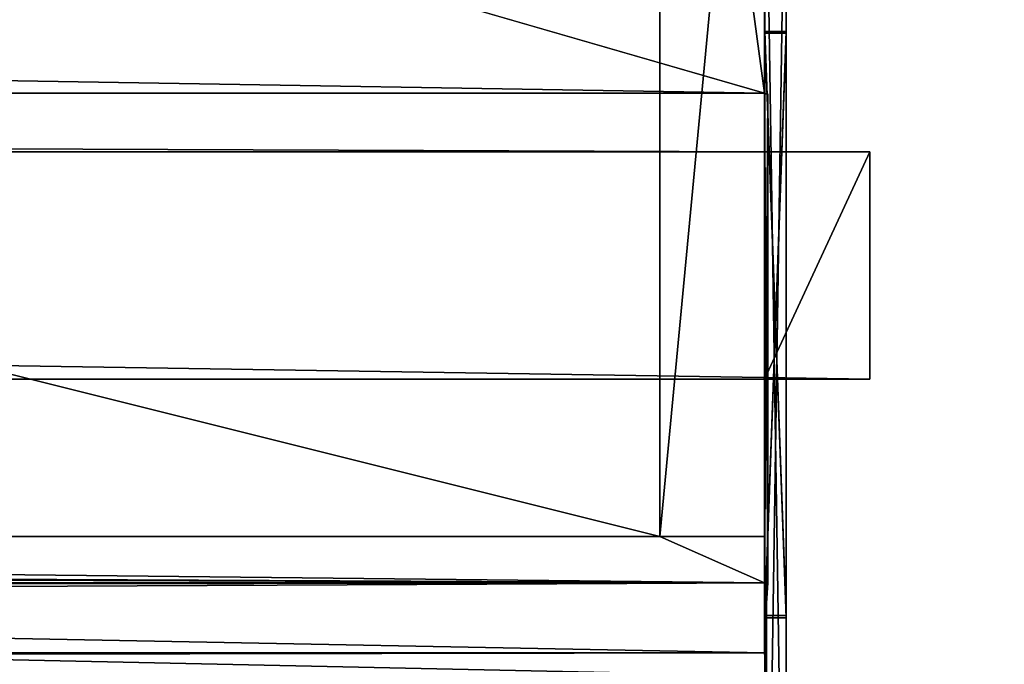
# Model space of a CAD drawing. Extents: x 0 to 48.8, y 0 to 26.9.
# Tile 847 of 872: x 45.6 to 48.8, y 4.8 to 6.9. Entities that reach past the tile are written whole.
import ezdxf

# ---------------------------------------------------------------- set-up
doc = ezdxf.new("R2010")
doc.units = 0
doc.header["$MEASUREMENT"] = 0
doc.layers.get('0').update_dxf_attribs({"linetype": 'CONTINUOUS'})
doc.layers.add('BODY', color=251, linetype='CONTINUOUS')
doc.layers.add('SIDE_SUPPOT_RT', color=251, linetype='CONTINUOUS')

# ---------------------------------------------------------------- blocks, each defined once
blk = doc.blocks.new('T48IT100NP_TRADECAD_DXF')
at = {"layer": 'BODY', "color": 0}
for p, q in [((48.044, 6.66, 1.2161), (48.044, 25.6657, 1.2161)), ((48.044, 6.66, 1.2161), (48.044, 25.6657, 1.2161)), ((48.044, 5.179, 80.6752), (48.044, 8.8751, 80.6752)), ((48.044, 5.179, 80.6752), (48.044, 8.8751, 80.6752)), ((47.6944, 8.6715, 83.6099), (47.6944, 5.179, 83.6099)), ((47.6944, 8.6715, 80.6752), (47.6944, 5.179, 80.6752)), ((47.6944, 8.6715, 83.6099), (47.6944, 5.179, 83.6099)), ((47.6944, 8.6715, 80.6752), (47.6944, 5.179, 80.6752)), ((48.044, 6.66, 1.2161), (0.8004, 6.66, 1.2161)), ((48.044, 6.66, 3.8536), (0.8004, 6.66, 3.8536)), ((48.044, 6.66, 1.2161), (0.8004, 6.66, 1.2161)), ((48.044, 6.66, 3.8536), (0.8004, 6.66, 3.8536)), ((48.044, 6.66, 3.8536), (48.044, 6.4639, 3.8536)), ((48.044, 6.66, 1.2161), (48.044, 6.66, 3.8536)), ((48.044, 6.66, 3.8536), (48.044, 6.4639, 3.8536)), ((48.044, 6.66, 1.2161), (48.044, 6.66, 3.8536)), ((48.044, 6.6579, 7.3883), (48.044, 5.0242, 7.3883)), ((48.044, 5.0242, 3.8535), (48.044, 6.6579, 3.8535)), ((48.044, 6.6579, 3.8535), (48.044, 6.6579, 7.3883)), ((48.0547, 6.6579, 79.8323), (48.044, 6.6579, 79.8323)), ((48.044, 6.6579, 7.3883), (48.044, 6.6579, 79.8323)), ((48.044, 6.6579, 7.3883), (48.0547, 6.6579, 7.3883)), ((48.044, 6.6579, 7.3883), (48.044, 5.0242, 7.3883)), ((48.044, 6.6579, 7.3883), (48.044, 6.6579, 79.8323)), ((48.044, 6.6579, 79.8323), (48.044, 5.0241, 79.8323)), ((48.044, 6.6579, 7.3883), (48.0547, 6.6579, 7.3883)), ((48.044, 6.6579, 7.3883), (48.044, 5.0242, 7.3883)), ((48.044, 6.6579, 79.8323), (48.044, 5.0241, 79.8323)), ((48.0547, 6.6579, 79.8323), (48.044, 6.6579, 79.8323)), ((48.0547, 6.6579, 7.3883), (48.0547, 5.0242, 7.3883)), ((48.0547, 5.0241, 79.8323), (48.0547, 6.6579, 79.8323)), ((48.0547, 6.6579, 79.8323), (48.0547, 6.6579, 7.3883)), ((48.0547, 6.6579, 79.8323), (48.0547, 6.6579, 7.3883)), ((48.0547, 6.6579, 7.3883), (48.0547, 5.0242, 7.3883)), ((48.0547, 5.0241, 79.8323), (48.0547, 6.6579, 79.8323)), ((48.396, 6.4639), (0.4486, 6.4639)), ((48.396, 6.4639), (0.4486, 6.4639)), ((0.8004, 6.4639, 3.8536), (48.044, 6.4639, 3.8536)), ((0.8004, 6.4639, 3.8536), (48.044, 6.4639, 3.8536)), ((48.396, 6.4639, 4.1365), (48.044, 6.4639, 4.1365)), ((48.044, 6.4639, 4.1365), (48.044, 6.4639, 3.8536)), ((48.044, 6.4639, 3.8536), (48.044, 5.7042, 3.8536)), ((48.044, 6.4639, 4.1365), (48.044, 6.4639, 3.8536)), ((48.044, 6.4639, 4.1365), (48.044, 5.7042, 4.1365)), ((48.044, 6.4639, 3.8536), (48.044, 5.7042, 3.8536)), ((48.044, 6.4639, 4.1365), (48.044, 5.7042, 4.1365)), ((48.396, 6.4639, 4.1365), (48.044, 6.4639, 4.1365)), ((48.396, 6.4639, 4.1365), (48.396, 6.4639)), ((48.396, 6.4639, 4.1365), (48.396, 6.4639)), ((48.396, 5.7042), (48.396, 6.4639)), ((48.396, 5.7042, 4.1365), (48.396, 6.4639, 4.1365)), ((48.396, 5.7042), (48.396, 6.4639)), ((48.396, 5.7042, 4.1365), (48.396, 6.4639, 4.1365)), ((0.4486, 5.7042), (48.396, 5.7042)), ((0.4486, 5.7042), (48.396, 5.7042)), ((48.044, 5.7042, 3.8536), (0.8004, 5.7042, 3.8536)), ((48.044, 5.7042, 3.8536), (0.8004, 5.7042, 3.8536)), ((48.044, 5.7042, 3.8536), (48.044, 4.7898, 3.8536)), ((48.044, 5.7042, 4.1365), (48.044, 5.7042, 3.8536)), ((48.044, 5.7042, 3.8536), (48.044, 4.7898, 3.8536)), ((48.044, 5.7042, 4.1365), (48.044, 5.7042, 3.8536)), ((48.044, 5.7042, 4.1365), (48.396, 5.7042, 4.1365)), ((48.044, 5.7042, 4.1365), (48.396, 5.7042, 4.1365)), ((48.396, 5.7042), (48.396, 5.7042, 4.1365)), ((48.396, 5.7042), (48.396, 5.7042, 4.1365)), ((47.6944, 5.179, 80.6752), (33.7245, 5.179, 80.6752)), ((47.6944, 5.179, 80.6752), (33.7245, 5.179, 80.6752)), ((48.044, 5.179, 80.6752), (47.6944, 5.179, 80.6752)), ((48.044, 5.179, 80.6752), (47.6944, 5.179, 80.6752)), ((48.044, 5.179, 83.6099), (47.6944, 5.179, 83.6099)), ((47.6944, 5.179, 83.6099), (47.6944, 5.179, 80.6752)), ((48.044, 5.179, 83.6099), (47.6944, 5.179, 83.6099)), ((47.6944, 5.179, 83.6099), (47.6944, 5.179, 80.6752)), ((48.044, 5.179, 80.6752), (48.044, 5.179, 83.6099)), ((48.044, 5.179, 83.6099), (48.044, 5.0241, 83.6099)), ((48.044, 4.7898, 83.6099), (48.044, 5.179, 83.6099)), ((48.044, 5.179, 80.6752), (48.044, 5.179, 83.6099)), ((0.7935, 5.0241, 83.8833), (48.0504, 5.0241, 83.8833)), ((0.7935, 5.0241, 83.8833), (48.0504, 5.0241, 83.8833)), ((0.8004, 5.0241, 83.6099), (48.044, 5.0241, 83.6099)), ((0.8004, 5.0241, 83.6099), (48.044, 5.0241, 83.6099)), ((48.044, 5.0242, 3.8535), (48.044, 4.8472, 3.8535)), ((48.0547, 5.0242, 3.8535), (48.044, 5.0242, 3.8535)), ((48.044, 5.0242, 7.3883), (48.044, 5.0242, 3.8535)), ((48.0547, 5.0242, 7.3883), (48.044, 5.0242, 7.3883)), ((48.044, 5.0242, 7.3883), (48.044, 5.0242, 3.8535)), ((48.0547, 5.0242, 3.8535), (48.044, 5.0242, 3.8535)), ((48.044, 5.0242, 3.8535), (48.044, 4.8472, 3.8535)), ((48.044, 5.0242, 7.3883), (48.044, 5.0242, 3.8535)), ((48.0547, 5.0242, 7.3883), (48.044, 5.0242, 7.3883)), ((48.044, 5.0241, 83.6099), (48.044, 5.0241, 79.8323)), ((48.044, 5.0241, 79.8323), (48.0547, 5.0241, 79.8323)), ((48.044, 5.0241, 83.6099), (48.044, 5.0241, 79.8323)), ((48.044, 5.0241, 83.6099), (48.044, 4.7898, 83.6099)), ((48.044, 5.0241, 79.8323), (48.0547, 5.0241, 79.8323)), ((48.0504, 5.0241, 3.8535), (48.0547, 5.0242, 3.8535)), ((48.0547, 5.0242, 3.8535), (48.0504, 4.9557, 3.8535)), ((48.0547, 5.0242, 3.8535), (48.0504, 4.9557, 3.8535)), ((48.0504, 5.0241, 7.3883), (48.0547, 5.0242, 7.3883)), ((48.0504, 5.0241, 3.8535), (48.0547, 5.0242, 3.8535)), ((48.0504, 5.0241, 7.3883), (48.0547, 5.0242, 7.3883)), ((48.0547, 5.0241, 79.8323), (48.0504, 5.0241, 79.8382)), ((48.0504, 5.0241, 79.8382), (48.0504, 5.0241, 83.8833)), ((48.0504, 4.9557, 3.8535), (48.0504, 5.0241, 3.8535)), ((48.0504, 4.7898, 83.8833), (48.0504, 5.0241, 83.8833)), ((48.0504, 5.0241, 3.8535), (48.0504, 5.0241, 7.3883)), ((48.0504, 5.0241, 79.8382), (48.0504, 5.0241, 83.8833)), ((48.0504, 5.0241, 7.3883), (48.0504, 5.0241, 79.8382)), ((48.0504, 5.0241, 3.8535), (48.0504, 5.0241, 7.3883)), ((48.0504, 4.9557, 3.8535), (48.0504, 5.0241, 3.8535)), ((48.0504, 4.7898, 83.8833), (48.0504, 5.0241, 83.8833)), ((48.0504, 5.0241, 7.3883), (48.0504, 5.0241, 79.8382)), ((48.0547, 5.0241, 79.8323), (48.0504, 5.0241, 79.8382)), ((48.0547, 5.0242, 7.3883), (48.0547, 5.0241, 79.8323)), ((48.0547, 5.0242, 3.8535), (48.0547, 5.0242, 7.3883)), ((48.0547, 5.0242, 3.8535), (48.0547, 5.0242, 7.3883)), ((48.0547, 5.0242, 7.3883), (48.0547, 5.0241, 79.8323)), ((48.0504, 4.9557, 3.8535), (48.0504, 4.8472, 3.8535)), ((48.0504, 4.9557, 3.8535), (48.0504, 4.8472, 3.8535)), ((48.0504, 4.8472, 3.8535), (48.044, 4.8472, 3.8535)), ((48.044, 4.8472, 3.8535), (48.044, 4.7898, 3.8536)), ((48.0504, 4.8472, 3.8535), (48.044, 4.8472, 3.8535)), ((48.044, 4.8472, 3.8535), (48.044, 4.7898, 3.8536)), ((48.0504, 4.8472, 3.8535), (48.0504, 4.7898, 3.8536)), ((48.0504, 4.8472, 3.8535), (48.0504, 4.7898, 3.8536)), ((48.0504, 4.7898, 83.8833), (0.7935, 4.7898, 83.8833)), ((48.0504, 4.7898, 83.8833), (0.7935, 4.7898, 83.8833)), ((48.0504, 4.7898, 83.8833), (0.7935, 4.7898, 83.8833)), ((0.8004, 4.7898, 83.6099), (48.044, 4.7898, 83.6099)), ((48.044, 4.7898, 83.6099), (48.0504, 4.7898, 83.8833)), ((48.044, 4.7898, 83.6099), (48.044, 4.7898, 7.3883)), ((48.044, 4.7898, 83.6099), (48.0504, 4.7898, 83.8833)), ((48.0504, 4.7898, 7.3883), (48.044, 4.7898, 7.3883)), ((48.044, 4.7898, 83.6099), (48.044, 4.7898, 7.3883)), ((48.0504, 4.7898, 7.3883), (48.044, 4.7898, 7.3883)), ((48.044, 4.7898, 83.6099), (48.0504, 4.7898, 83.8833)), ((48.0504, 4.7898, 7.3883), (48.044, 4.7898, 7.3883)), ((48.044, 4.7898, 7.3883), (48.044, 4.7898, 3.8536)), ((48.044, 4.7898, 3.8536), (48.0504, 4.7898, 3.8536)), ((48.044, 4.7898, 83.6099), (48.044, 4.7898, 7.3883)), ((48.044, 4.7898, 7.3883), (48.044, 4.7898, 3.8536)), ((48.044, 4.7898, 3.8536), (48.0504, 4.7898, 3.8536)), ((48.044, 4.7898, 7.3883), (48.044, 4.7898, 3.8536)), ((48.044, 4.7898, 83.6099), (48.044, 4.7898, 7.3883)), ((48.044, 4.7898, 3.8536), (48.0504, 4.7898, 3.8536)), ((48.044, 4.7898, 7.3883), (48.044, 4.7898, 3.8536)), ((48.0504, 4.7898, 7.3883), (48.044, 4.7898, 7.3883)), ((48.044, 4.7898, 3.8536), (48.0504, 4.7898, 3.8536)), ((48.0504, 4.7898, 83.8833), (48.0504, 4.7898, 7.3883)), ((48.0504, 4.7136, 83.8833), (48.0504, 4.7898, 83.8833)), ((48.0504, 4.7898, 83.8833), (48.0504, 4.7898, 7.3883)), ((48.0504, 4.7898, 3.8536), (48.0504, 4.7898, 7.3883)), ((48.0504, 4.7136, 3.8536), (48.0504, 4.7898, 3.8536)), ((48.0504, 4.7136, 83.8833), (48.0504, 4.7898, 83.8833)), ((48.0504, 4.7898, 83.8833), (48.0504, 4.7898, 7.3883)), ((48.0504, 4.7898, 3.8536), (48.0504, 4.7898, 7.3883)), ((48.0504, 4.7136, 3.8536), (48.0504, 4.7898, 3.8536)), ((48.0504, 4.7898, 3.8536), (48.0504, 4.7898, 7.3883)), ((48.0504, 4.7898, 83.8833), (48.0504, 4.7898, 7.3883)), ((48.0504, 4.7898, 3.8536), (48.0504, 4.7898, 7.3883))]:
    blk.add_line(p, q, dxfattribs=at)
at = {"layer": 'SIDE_SUPPOT_RT', "color": 0}
for p, q in [((48.0452, 3.633, 3.5512), (48.0452, 7.8209, 3.5512)), ((48.0452, 3.1099, 83.5641), (48.0452, 7.8209, 83.5641)), ((48.0452, 3.1099, 83.5641), (48.0452, 7.8209, 83.5641)), ((48.0452, 3.633, 3.5512), (48.0452, 7.8209, 3.5512)), ((48.1162, 7.8209, 83.5641), (48.1162, 3.1815, 83.5641)), ((48.1162, 7.8209, 3.5512), (48.1162, 3.633, 3.5512)), ((48.1162, 7.8209, 3.5512), (48.1162, 3.633, 3.5512)), ((48.1162, 7.8209, 83.5641), (48.1162, 3.1815, 83.5641)), ((48.0452, 6.8664, 81.0881), (48.1162, 6.8664, 81.0881)), ((48.0452, 4.9153, 81.0881), (48.0452, 6.8664, 81.0881)), ((48.1162, 6.8664, 82.4953), (48.0452, 6.8664, 82.4953)), ((48.0452, 6.8664, 82.4953), (48.0452, 4.9153, 82.4953)), ((48.0452, 4.9153, 81.0881), (48.0452, 6.8664, 81.0881)), ((48.0452, 6.8664, 82.4953), (48.0452, 4.9153, 82.4953)), ((48.0452, 6.8664, 82.4953), (48.0452, 6.8664, 81.0881)), ((48.0452, 6.8664, 81.0881), (48.1162, 6.8664, 81.0881)), ((48.0452, 6.8664, 82.4953), (48.0452, 6.8664, 81.0881)), ((48.1162, 6.8664, 82.4953), (48.0452, 6.8664, 82.4953)), ((48.0452, 4.9069, 5.9859), (48.0452, 6.8613, 5.9859)), ((48.0452, 6.8613, 5.9859), (48.0452, 6.8613, 4.6027)), ((48.0452, 6.8613, 4.6027), (48.0452, 4.9069, 4.6027)), ((48.0452, 6.8613, 4.6027), (48.0452, 4.9069, 4.6027)), ((48.0452, 6.8613, 4.6027), (48.1162, 6.8613, 4.6027)), ((48.1162, 6.8613, 5.9859), (48.0452, 6.8613, 5.9859)), ((48.0452, 4.9069, 5.9859), (48.0452, 6.8613, 5.9859)), ((48.0452, 6.8613, 5.9859), (48.0452, 6.8613, 4.6027)), ((48.1162, 6.8613, 5.9859), (48.0452, 6.8613, 5.9859)), ((48.0452, 6.8613, 4.6027), (48.1162, 6.8613, 4.6027)), ((48.1162, 4.9153, 82.4953), (48.1162, 6.8664, 82.4953)), ((48.1162, 4.9153, 81.0881), (48.1162, 6.8664, 81.0881)), ((48.1162, 6.8664, 81.0881), (48.1162, 6.8664, 82.4953)), ((48.1162, 4.9153, 81.0881), (48.1162, 6.8664, 81.0881)), ((48.1162, 4.9153, 82.4953), (48.1162, 6.8664, 82.4953)), ((48.1162, 6.8664, 81.0881), (48.1162, 6.8664, 82.4953)), ((48.1162, 4.9069, 4.6027), (48.1162, 6.8613, 4.6027)), ((48.1162, 6.8613, 4.6027), (48.1162, 6.8613, 5.9859)), ((48.1162, 6.8613, 5.9859), (48.1162, 4.9069, 5.9859)), ((48.1162, 4.9069, 4.6027), (48.1162, 6.8613, 4.6027)), ((48.1162, 6.8613, 5.9859), (48.1162, 4.9069, 5.9859)), ((48.1162, 6.8613, 4.6027), (48.1162, 6.8613, 5.9859)), ((48.1162, 4.9153, 81.0881), (48.0452, 4.9153, 81.0881)), ((48.0452, 4.9153, 82.4953), (48.1162, 4.9153, 82.4953)), ((48.0452, 4.9153, 81.0881), (48.0452, 4.9153, 82.4953)), ((48.0452, 4.9153, 82.4953), (48.1162, 4.9153, 82.4953)), ((48.0452, 4.9153, 81.0881), (48.0452, 4.9153, 82.4953)), ((48.1162, 4.9153, 81.0881), (48.0452, 4.9153, 81.0881)), ((48.0452, 4.9074, 5.9886), (48.0452, 4.9069, 5.9859)), ((48.0452, 4.9074, 5.9886), (48.0452, 4.9074, 4.6017)), ((48.0452, 4.9074, 4.6017), (48.0452, 3.633, 3.5512)), ((48.0452, 4.9074, 4.6017), (48.0452, 3.633, 3.5512)), ((48.0452, 4.9074, 5.9886), (48.0452, 4.9074, 4.6017)), ((48.0452, 4.9074, 5.9886), (48.0452, 4.9069, 5.9859)), ((48.0452, 3.633, 3.5512), (48.0452, 4.9069, 4.6027)), ((48.0452, 4.9069, 4.6027), (48.0452, 4.9069, 5.9859)), ((48.0452, 3.633, 3.5512), (48.0452, 4.9069, 4.6027)), ((48.1162, 4.9069, 5.9859), (48.0452, 4.9069, 5.9859)), ((48.0452, 4.9069, 4.6027), (48.0452, 4.9069, 5.9859)), ((48.0452, 4.9069, 4.6027), (48.1162, 4.9069, 4.6027)), ((48.0452, 4.9069, 4.6027), (48.1162, 4.9069, 4.6027)), ((48.1162, 4.9069, 5.9859), (48.0452, 4.9069, 5.9859)), ((48.1162, 4.9153, 82.4953), (48.1162, 4.9153, 81.0881)), ((48.1162, 4.9153, 82.4953), (48.1162, 4.9153, 81.0881)), ((48.1162, 3.633, 3.5512), (48.1162, 4.9074, 4.6017)), ((48.1162, 4.9074, 4.6017), (48.1162, 4.9074, 5.9886)), ((48.1162, 4.9069, 5.9859), (48.1162, 4.9074, 5.9886)), ((48.1162, 3.633, 3.5512), (48.1162, 4.9074, 4.6017)), ((48.1162, 4.9069, 5.9859), (48.1162, 4.9074, 5.9886)), ((48.1162, 4.9074, 4.6017), (48.1162, 4.9074, 5.9886)), ((48.1162, 4.9069, 5.9859), (48.1162, 4.9069, 4.6027)), ((48.1162, 3.633, 3.5512), (48.1162, 4.9069, 4.6027)), ((48.1162, 3.633, 3.5512), (48.1162, 4.9069, 4.6027)), ((48.1162, 4.9069, 5.9859), (48.1162, 4.9069, 4.6027))]:
    blk.add_line(p, q, dxfattribs=at)
at = {"layer": 'BODY', "color": 251}
mesh = blk.add_polyface(dxfattribs=at)
corners = [(48.044, 26.7622, 81.6652), (48.044, 8.8751, 80.6752), (48.044, 8.8751, 81.6652), (48.044, 25.6657, 7.5685), (48.044, 26.7622, 7.5685), (48.044, 5.179, 83.6099), (48.044, 4.7898, 7.3883), (48.044, 4.7898, 83.6099), (48.044, 4.7898, 3.8536), (48.044, 5.179, 80.6752), (48.044, 5.7042, 3.8536), (48.044, 6.4639, 3.8536), (48.044, 6.66, 3.8536), (48.044, 6.66, 1.2161), (48.044, 25.6657, 1.2161)]
mesh.append_faces([[corners[k] for k in face] for face in [(0, 1, 2), (3, 0, 4), (5, 6, 7)]], dxfattribs={"vtx0": -1, "color": 251})
mesh.append_faces([[corners[k] for k in face] for face in [(6, 5, 8), (8, 9, 10), (10, 1, 11), (11, 1, 12), (12, 1, 13), (13, 1, 14), (14, 1, 3)]], dxfattribs={"vtx0": -1, "vtx1": -1, "color": 251})
mesh.append_faces([[corners[k] for k in face] for face in [(1, 0, 3)]], dxfattribs={"vtx0": -1, "vtx1": -1, "vtx2": -1, "color": 251})
mesh.append_faces([[corners[k] for k in face] for face in [(8, 5, 9), (10, 9, 1)]], dxfattribs={"vtx0": -1, "vtx2": -1, "color": 251})
mesh = blk.add_polyface(dxfattribs=at)
corners = [(0.8004, 6.66, 1.2161), (3.0645, 7.4022, 1.2161), (0.8004, 25.6657, 1.2161), (48.044, 6.66, 1.2161), (45.479, 7.4022, 1.2161), (45.479, 25.6657, 1.2161), (48.044, 25.6657, 1.2161), (3.0645, 25.6657, 1.2161)]
mesh.append_faces([[corners[k] for k in face] for face in [(5, 3, 6)]], dxfattribs={"vtx0": -1, "color": 251})
mesh.append_faces([[corners[k] for k in face] for face in [(0, 1, 2), (1, 3, 4), (4, 3, 5)]], dxfattribs={"vtx0": -1, "vtx1": -1, "color": 251})
mesh.append_faces([[corners[k] for k in face] for face in [(1, 0, 3)]], dxfattribs={"vtx0": -1, "vtx2": -1, "color": 251})
mesh.append_faces([[corners[k] for k in face] for face in [(7, 2, 1)]], dxfattribs={"vtx1": -1, "color": 251})
mesh = blk.add_polyface(dxfattribs=at)
corners = [(30.4702, 8.8751, 80.6752), (18.3591, 6.1789, 80.6752), (18.3591, 8.8751, 80.6752), (48.044, 8.8751, 80.6752), (30.8788, 6.1789, 80.6752), (30.8788, 8.8751, 80.6752), (33.7245, 5.179, 80.6752), (47.6944, 5.179, 80.6752), (48.044, 5.179, 80.6752), (17.9505, 8.8751, 80.6752), (0.8004, 5.179, 80.6752), (0.8004, 8.8751, 80.6752), (0.9986, 5.179, 80.6752), (15.1672, 5.179, 80.6752), (17.9505, 6.1789, 80.6752), (30.4702, 6.1789, 80.6752)]
mesh.append_faces([[corners[k] for k in face] for face in [(0, 1, 2), (3, 4, 5), (7, 3, 8), (9, 10, 11)]], dxfattribs={"vtx0": -1, "color": 251})
mesh.append_faces([[corners[k] for k in face] for face in [(6, 3, 7), (10, 9, 12), (12, 9, 13), (13, 14, 6), (15, 1, 0)]], dxfattribs={"vtx0": -1, "vtx1": -1, "color": 251})
mesh.append_faces([[corners[k] for k in face] for face in [(4, 3, 6), (6, 1, 15)]], dxfattribs={"vtx0": -1, "vtx1": -1, "vtx2": -1, "color": 251})
mesh.append_faces([[corners[k] for k in face] for face in [(13, 9, 14), (6, 14, 1), (6, 15, 4)]], dxfattribs={"vtx0": -1, "vtx2": -1, "color": 251})
mesh = blk.add_polyface(dxfattribs=at)
corners = [(15.1668, 8.6714, 83.6099), (1.0103, 5.179, 83.6099), (1.0103, 8.6714, 83.6099), (47.6944, 8.6715, 83.6099), (33.7245, 5.179, 83.6099), (33.7245, 8.6715, 83.6099), (48.044, 5.0241, 83.6099), (0.8004, 5.0241, 83.6099), (15.1668, 5.179, 83.6099), (47.6944, 5.179, 83.6099), (48.044, 5.179, 83.6099)]
mesh.append_faces([[corners[k] for k in face] for face in [(0, 1, 2), (3, 4, 5), (1, 6, 7), (6, 9, 10)]], dxfattribs={"vtx0": -1, "color": 251})
mesh.append_faces([[corners[k] for k in face] for face in [(8, 1, 0), (9, 4, 3)]], dxfattribs={"vtx0": -1, "vtx1": -1, "color": 251})
mesh.append_faces([[corners[k] for k in face] for face in [(6, 1, 8), (6, 4, 9)]], dxfattribs={"vtx0": -1, "vtx1": -1, "vtx2": -1, "color": 251})
mesh.append_faces([[corners[k] for k in face] for face in [(6, 8, 4)]], dxfattribs={"vtx0": -1, "vtx2": -1, "color": 251})
mesh = blk.add_polyface(dxfattribs=at)
corners = [(47.6944, 5.179, 80.6752), (33.7245, 8.6715, 80.6752), (33.7245, 5.179, 80.6752), (47.6944, 8.6715, 80.6752)]
mesh.append_faces([[corners[k] for k in face] for face in [(0, 1, 2), (1, 0, 3)]], dxfattribs={"vtx0": -1, "color": 251})
mesh = blk.add_polyface(dxfattribs=at)
corners = [(47.6944, 8.6715, 83.6099), (47.6944, 5.179, 80.6752), (47.6944, 5.179, 83.6099), (47.6944, 8.6715, 80.6752)]
mesh.append_faces([[corners[k] for k in face] for face in [(0, 1, 2), (1, 0, 3)]], dxfattribs={"vtx0": -1, "color": 251})
mesh = blk.add_polyface(dxfattribs=at)
corners = [(48.044, 6.4639, 3.8536), (0.8004, 6.66, 3.8536), (0.8004, 6.4639, 3.8536), (48.044, 6.66, 3.8536)]
mesh.append_faces([[corners[k] for k in face] for face in [(0, 1, 2), (1, 0, 3)]], dxfattribs={"vtx0": -1, "color": 251})
mesh = blk.add_polyface(dxfattribs=at)
corners = [(0.8004, 6.66, 3.8536), (48.044, 6.66, 1.2161), (0.8004, 6.66, 1.2161), (48.044, 6.66, 3.8536)]
mesh.append_faces([[corners[k] for k in face] for face in [(0, 1, 2), (1, 0, 3)]], dxfattribs={"vtx0": -1, "color": 251})
mesh = blk.add_polyface(dxfattribs=at)
corners = [(48.044, 6.6579, 3.8535), (48.044, 5.0242, 7.3883), (48.044, 5.0242, 3.8535), (48.044, 6.6579, 7.3883)]
mesh.append_faces([[corners[k] for k in face] for face in [(0, 1, 2), (1, 0, 3)]], dxfattribs={"vtx0": -1, "color": 251})
mesh = blk.add_polyface(dxfattribs=at)
corners = [(48.0547, 6.6579, 79.8323), (48.044, 6.6579, 7.3883), (48.0547, 6.6579, 7.3883), (48.044, 6.6579, 79.8323)]
mesh.append_faces([[corners[k] for k in face] for face in [(0, 1, 2), (1, 0, 3)]], dxfattribs={"vtx0": -1, "color": 251})
mesh = blk.add_polyface(dxfattribs=at)
corners = [(48.044, 5.0242, 3.8535), (48.044, 5.0241, 79.8323), (48.044, 4.8472, 3.8535), (48.044, 5.0242, 7.3883), (48.044, 6.6579, 79.8323), (48.044, 6.6579, 7.3883), (48.044, 4.7898, 7.3883), (48.044, 4.7898, 3.8536), (48.044, 4.7898, 83.6099), (48.044, 5.0241, 83.6099)]
mesh.append_faces([[corners[k] for k in face] for face in [(4, 3, 5), (2, 6, 7)]], dxfattribs={"vtx0": -1, "color": 251})
mesh.append_faces([[corners[k] for k in face] for face in [(0, 1, 2), (1, 3, 4), (6, 2, 8), (8, 2, 9), (9, 2, 1)]], dxfattribs={"vtx0": -1, "vtx1": -1, "color": 251})
mesh.append_faces([[corners[k] for k in face] for face in [(1, 0, 3)]], dxfattribs={"vtx0": -1, "vtx2": -1, "color": 251})
mesh = blk.add_polyface(dxfattribs=at)
corners = [(48.0547, 5.0242, 7.3883), (48.044, 6.6579, 7.3883), (48.044, 5.0242, 7.3883), (48.0547, 6.6579, 7.3883)]
mesh.append_faces([[corners[k] for k in face] for face in [(0, 1, 2), (1, 0, 3)]], dxfattribs={"vtx0": -1, "color": 251})
mesh = blk.add_polyface(dxfattribs=at)
corners = [(48.0547, 6.6579, 79.8323), (48.044, 5.0241, 79.8323), (48.044, 6.6579, 79.8323), (48.0547, 5.0241, 79.8323)]
mesh.append_faces([[corners[k] for k in face] for face in [(0, 1, 2), (1, 0, 3)]], dxfattribs={"vtx0": -1, "color": 251})
mesh = blk.add_polyface(dxfattribs=at)
corners = [(48.0547, 6.6579, 79.8323), (48.0547, 5.0242, 7.3883), (48.0547, 5.0241, 79.8323), (48.0547, 6.6579, 7.3883)]
mesh.append_faces([[corners[k] for k in face] for face in [(0, 1, 2), (1, 0, 3)]], dxfattribs={"vtx0": -1, "color": 251})
mesh = blk.add_polyface(dxfattribs=at)
corners = [(48.396, 6.4639), (48.044, 6.4639, 3.8536), (0.4486, 6.4639), (48.396, 6.4639, 4.1365), (48.044, 6.4639, 4.1365), (0.8004, 6.4639, 3.8536), (0.4486, 6.4639, 4.1365), (0.8004, 6.4639, 4.1365)]
mesh.append_faces([[corners[k] for k in face] for face in [(1, 3, 4), (6, 5, 7)]], dxfattribs={"vtx0": -1, "color": 251})
mesh.append_faces([[corners[k] for k in face] for face in [(0, 1, 2), (2, 5, 6), (5, 2, 1)]], dxfattribs={"vtx0": -1, "vtx1": -1, "color": 251})
mesh.append_faces([[corners[k] for k in face] for face in [(1, 0, 3)]], dxfattribs={"vtx0": -1, "vtx2": -1, "color": 251})
mesh = blk.add_polyface(dxfattribs=at)
corners = [(48.396, 5.7042), (0.4486, 6.4639), (0.4486, 5.7042), (48.396, 6.4639)]
mesh.append_faces([[corners[k] for k in face] for face in [(0, 1, 2), (1, 0, 3)]], dxfattribs={"vtx0": -1, "color": 251})
mesh = blk.add_polyface(dxfattribs=at)
corners = [(48.044, 6.4639, 3.8536), (48.044, 5.7042, 4.1365), (48.044, 5.7042, 3.8536), (48.044, 6.4639, 4.1365)]
mesh.append_faces([[corners[k] for k in face] for face in [(0, 1, 2), (1, 0, 3)]], dxfattribs={"vtx0": -1, "color": 251})
mesh = blk.add_polyface(dxfattribs=at)
corners = [(48.396, 6.4639, 4.1365), (48.044, 5.7042, 4.1365), (48.044, 6.4639, 4.1365), (48.396, 5.7042, 4.1365)]
mesh.append_faces([[corners[k] for k in face] for face in [(0, 1, 2), (1, 0, 3)]], dxfattribs={"vtx0": -1, "color": 251})
mesh = blk.add_polyface(dxfattribs=at)
corners = [(48.396, 6.4639, 4.1365), (48.396, 5.7042), (48.396, 5.7042, 4.1365), (48.396, 6.4639)]
mesh.append_faces([[corners[k] for k in face] for face in [(0, 1, 2), (1, 0, 3)]], dxfattribs={"vtx0": -1, "color": 251})
mesh = blk.add_polyface(dxfattribs=at)
corners = [(0.4486, 5.7042, 3.8536), (48.396, 5.7042), (0.4486, 5.7042), (48.044, 5.7042, 3.8536), (48.396, 5.7042, 4.1365), (0.8004, 5.7042, 3.8536), (48.044, 5.7042, 4.1365)]
mesh.append_faces([[corners[k] for k in face] for face in [(0, 1, 2), (3, 0, 5), (4, 3, 6)]], dxfattribs={"vtx0": -1, "color": 251})
mesh.append_faces([[corners[k] for k in face] for face in [(1, 3, 4)]], dxfattribs={"vtx0": -1, "vtx1": -1, "color": 251})
mesh.append_faces([[corners[k] for k in face] for face in [(1, 0, 3)]], dxfattribs={"vtx0": -1, "vtx1": -1, "vtx2": -1, "color": 251})
mesh = blk.add_polyface(dxfattribs=at)
corners = [(48.0504, 4.7136, 3.8536), (0.7935, 4.7898, 3.8535), (0.7935, 4.7136, 3.8536), (0.8004, 4.7898, 3.8535), (0.8004, 5.7042, 3.8536), (48.044, 4.7898, 3.8536), (48.0504, 4.7898, 3.8536), (48.044, 5.7042, 3.8536)]
mesh.append_faces([[corners[k] for k in face] for face in [(0, 1, 2), (5, 0, 6)]], dxfattribs={"vtx0": -1, "color": 251})
mesh.append_faces([[corners[k] for k in face] for face in [(1, 0, 3), (3, 0, 4)]], dxfattribs={"vtx0": -1, "vtx1": -1, "color": 251})
mesh.append_faces([[corners[k] for k in face] for face in [(4, 0, 5)]], dxfattribs={"vtx0": -1, "vtx1": -1, "vtx2": -1, "color": 251})
mesh.append_faces([[corners[k] for k in face] for face in [(7, 4, 5)]], dxfattribs={"vtx1": -1, "color": 251})
mesh = blk.add_polyface(dxfattribs=at)
corners = [(48.044, 5.179, 83.6099), (47.6944, 5.179, 80.6752), (48.044, 5.179, 80.6752), (47.6944, 5.179, 83.6099)]
mesh.append_faces([[corners[k] for k in face] for face in [(0, 1, 2), (1, 0, 3)]], dxfattribs={"vtx0": -1, "color": 251})
mesh = blk.add_polyface(dxfattribs=at)
corners = [(48.0504, 5.0241, 79.8382), (48.044, 5.0241, 79.8323), (48.0547, 5.0241, 79.8323), (48.044, 5.0241, 83.6099), (48.0504, 5.0241, 83.8833), (0.8004, 5.0241, 83.6099), (0.7935, 5.0241, 79.94), (0.8004, 5.0241, 79.908), (0.7935, 5.0241, 83.8833)]
mesh.append_faces([[corners[k] for k in face] for face in [(0, 1, 2), (5, 6, 7)]], dxfattribs={"vtx0": -1, "color": 251})
mesh.append_faces([[corners[k] for k in face] for face in [(1, 0, 3), (3, 4, 5), (6, 5, 8), (8, 5, 4)]], dxfattribs={"vtx0": -1, "vtx1": -1, "color": 251})
mesh.append_faces([[corners[k] for k in face] for face in [(3, 0, 4)]], dxfattribs={"vtx0": -1, "vtx2": -1, "color": 251})
mesh = blk.add_polyface(dxfattribs=at)
corners = [(48.0504, 5.0241, 83.8833), (0.7935, 4.9557, 83.8833), (0.7935, 5.0241, 83.8833), (0.7935, 4.7898, 83.8833), (48.0504, 4.7898, 83.8833)]
mesh.append_faces([[corners[k] for k in face] for face in [(0, 1, 2), (3, 0, 4)]], dxfattribs={"vtx0": -1, "color": 251})
mesh.append_faces([[corners[k] for k in face] for face in [(1, 0, 3)]], dxfattribs={"vtx0": -1, "vtx1": -1, "color": 251})
mesh = blk.add_polyface(dxfattribs=at)
corners = [(48.0504, 4.8472, 3.8535), (48.044, 5.0242, 3.8535), (48.044, 4.8472, 3.8535), (48.0504, 4.9557, 3.8535), (48.0547, 5.0242, 3.8535)]
mesh.append_faces([[corners[k] for k in face] for face in [(0, 1, 2), (1, 3, 4)]], dxfattribs={"vtx0": -1, "color": 251})
mesh.append_faces([[corners[k] for k in face] for face in [(1, 0, 3)]], dxfattribs={"vtx0": -1, "vtx2": -1, "color": 251})
mesh = blk.add_polyface(dxfattribs=at)
corners = [(48.0547, 5.0242, 7.3883), (48.044, 5.0242, 3.8535), (48.0547, 5.0242, 3.8535), (48.044, 5.0242, 7.3883)]
mesh.append_faces([[corners[k] for k in face] for face in [(0, 1, 2), (1, 0, 3)]], dxfattribs={"vtx0": -1, "color": 251})
mesh = blk.add_polyface(dxfattribs=at)
corners = [(48.0547, 5.0242, 3.8535), (48.0504, 4.9557, 3.8535), (48.0504, 5.0241, 3.8535)]
mesh.append_faces([[corners[k] for k in face] for face in [(0, 1, 2)]], dxfattribs={"color": 251})
mesh = blk.add_polyface(dxfattribs=at)
corners = [(48.0504, 5.0241, 7.3883), (48.0547, 5.0242, 3.8535), (48.0504, 5.0241, 3.8535), (48.0547, 5.0242, 7.3883)]
mesh.append_faces([[corners[k] for k in face] for face in [(0, 1, 2), (1, 0, 3)]], dxfattribs={"vtx0": -1, "color": 251})
mesh = blk.add_polyface(dxfattribs=at)
corners = [(48.0504, 5.0241, 79.8382), (48.0547, 5.0242, 7.3883), (48.0504, 5.0241, 7.3883), (48.0547, 5.0241, 79.8323)]
mesh.append_faces([[corners[k] for k in face] for face in [(0, 1, 2), (1, 0, 3)]], dxfattribs={"vtx0": -1, "color": 251})
mesh = blk.add_polyface(dxfattribs=at)
corners = [(48.0504, 5.0241, 83.8833), (48.0504, 4.7898, 7.3883), (48.0504, 4.7898, 83.8833), (48.0504, 4.7898, 3.8536), (48.0504, 4.8472, 3.8535), (48.0504, 4.9557, 3.8535), (48.0504, 5.0241, 3.8535), (48.0504, 5.0241, 79.8382), (48.0504, 5.0241, 7.3883)]
mesh.append_faces([[corners[k] for k in face] for face in [(0, 1, 2), (6, 7, 8)]], dxfattribs={"vtx0": -1, "color": 251})
mesh.append_faces([[corners[k] for k in face] for face in [(1, 0, 3), (3, 0, 4), (4, 0, 5), (5, 0, 6)]], dxfattribs={"vtx0": -1, "vtx1": -1, "color": 251})
mesh.append_faces([[corners[k] for k in face] for face in [(6, 0, 7)]], dxfattribs={"vtx0": -1, "vtx2": -1, "color": 251})
mesh = blk.add_polyface(dxfattribs=at)
corners = [(48.0504, 4.7898, 3.8536), (48.044, 4.8472, 3.8535), (48.044, 4.7898, 3.8536), (48.0504, 4.8472, 3.8535)]
mesh.append_faces([[corners[k] for k in face] for face in [(0, 1, 2), (1, 0, 3)]], dxfattribs={"vtx0": -1, "color": 251})
mesh = blk.add_polyface(dxfattribs=at)
corners = [(48.0504, 4.7898, 83.8833), (0.8004, 4.7898, 83.6099), (48.044, 4.7898, 83.6099), (0.7935, 4.7898, 83.8519), (0.7935, 4.7898, 83.8833)]
mesh.append_faces([[corners[k] for k in face] for face in [(0, 1, 2), (3, 0, 4)]], dxfattribs={"vtx0": -1, "color": 251})
mesh.append_faces([[corners[k] for k in face] for face in [(1, 0, 3)]], dxfattribs={"vtx0": -1, "vtx1": -1, "color": 251})
mesh = blk.add_polyface(dxfattribs=at)
corners = [(48.0504, 4.7898, 83.8833), (0.7935, 4.7136, 83.8833), (0.7935, 4.7898, 83.8833), (48.0504, 4.7136, 83.8833)]
mesh.append_faces([[corners[k] for k in face] for face in [(0, 1, 2), (1, 0, 3)]], dxfattribs={"vtx0": -1, "color": 251})
mesh = blk.add_polyface(dxfattribs=at)
corners = [(48.044, 4.7898, 83.6099), (48.0504, 4.7898, 7.3883), (48.044, 4.7898, 7.3883), (48.0504, 4.7898, 83.8833)]
mesh.append_faces([[corners[k] for k in face] for face in [(0, 1, 2), (1, 0, 3)]], dxfattribs={"vtx0": -1, "color": 251})
mesh = blk.add_polyface(dxfattribs=at)
corners = [(48.0504, 4.7898, 83.8833), (48.044, 4.7898, 7.3883), (48.0504, 4.7898, 7.3883), (48.044, 4.7898, 83.6099)]
mesh.append_faces([[corners[k] for k in face] for face in [(0, 1, 2), (1, 0, 3)]], dxfattribs={"vtx0": -1, "color": 251})
mesh = blk.add_polyface(dxfattribs=at)
corners = [(48.0504, 4.7898, 7.3883), (48.044, 4.7898, 3.8536), (48.0504, 4.7898, 3.8536), (48.044, 4.7898, 7.3883)]
mesh.append_faces([[corners[k] for k in face] for face in [(0, 1, 2), (1, 0, 3)]], dxfattribs={"vtx0": -1, "color": 251})
mesh = blk.add_polyface(dxfattribs=at)
corners = [(48.044, 4.7898, 7.3883), (48.0504, 4.7898, 3.8536), (48.044, 4.7898, 3.8536), (48.0504, 4.7898, 7.3883)]
mesh.append_faces([[corners[k] for k in face] for face in [(0, 1, 2), (1, 0, 3)]], dxfattribs={"vtx0": -1, "color": 251})
mesh = blk.add_polyface(dxfattribs=at)
corners = [(48.0504, 4.7898, 83.8833), (48.0504, 4.7136, 3.8536), (48.0504, 4.7136, 83.8833), (48.0504, 4.7898, 3.8536), (48.0504, 4.7898, 7.3883)]
mesh.append_faces([[corners[k] for k in face] for face in [(0, 1, 2), (3, 0, 4)]], dxfattribs={"vtx0": -1, "color": 251})
mesh.append_faces([[corners[k] for k in face] for face in [(1, 0, 3)]], dxfattribs={"vtx0": -1, "vtx1": -1, "color": 251})
at = {"layer": 'SIDE_SUPPOT_RT', "color": 251}
mesh = blk.add_polyface(dxfattribs=at)
corners = [(48.1162, 3.1815, 3.5512), (48.0452, 3.633, 3.5512), (48.0452, 3.1815, 3.5512), (48.0452, 7.8209, 3.5512), (48.1162, 7.8209, 3.5512), (48.1162, 3.633, 3.5512)]
mesh.append_faces([[corners[k] for k in face] for face in [(0, 1, 2), (4, 0, 5)]], dxfattribs={"vtx0": -1, "color": 251})
mesh.append_faces([[corners[k] for k in face] for face in [(1, 0, 3), (3, 0, 4)]], dxfattribs={"vtx0": -1, "vtx1": -1, "color": 251})
mesh = blk.add_polyface(dxfattribs=at)
corners = [(48.1162, 7.8209, 83.5641), (48.0452, 3.1099, 83.5641), (48.0452, 7.8209, 83.5641), (48.1162, 3.1815, 83.5641), (48.8452, 3.1099, 83.5641), (48.8452, 3.1815, 83.5641)]
mesh.append_faces([[corners[k] for k in face] for face in [(0, 1, 2), (4, 3, 5)]], dxfattribs={"vtx0": -1, "color": 251})
mesh.append_faces([[corners[k] for k in face] for face in [(1, 3, 4)]], dxfattribs={"vtx0": -1, "vtx1": -1, "color": 251})
mesh.append_faces([[corners[k] for k in face] for face in [(1, 0, 3)]], dxfattribs={"vtx0": -1, "vtx2": -1, "color": 251})
mesh = blk.add_polyface(dxfattribs=at)
corners = [(48.0452, 7.8209, 3.5512), (48.0452, 4.9074, 4.6017), (48.0452, 3.633, 3.5512), (48.0452, 4.9074, 4.6027), (48.0452, 6.8613, 4.6027), (48.0452, 6.8613, 5.9859), (48.0452, 6.8664, 81.0881), (48.0452, 6.8664, 82.4953), (48.0452, 3.1815, 3.5512), (48.0452, 3.1099, 83.5641), (48.0452, 3.1099, 3.5377), (48.0452, 4.9153, 82.4953), (48.0452, 7.8209, 83.5641), (48.0452, 4.9069, 5.9859), (48.0452, 4.9074, 5.9886), (48.0452, 4.9153, 81.0881)]
mesh.append_faces([[corners[k] for k in face] for face in [(8, 9, 10)]], dxfattribs={"vtx0": -1, "color": 251})
mesh.append_faces([[corners[k] for k in face] for face in [(0, 1, 2), (3, 0, 4), (4, 0, 5), (6, 0, 7), (9, 11, 12), (11, 14, 15), (12, 7, 0), (5, 14, 13), (15, 5, 6)]], dxfattribs={"vtx0": -1, "vtx1": -1, "color": 251})
mesh.append_faces([[corners[k] for k in face] for face in [(1, 0, 3), (5, 0, 6), (9, 8, 11), (11, 2, 13), (13, 2, 3), (11, 13, 14), (14, 5, 15), (14, 13, 13), (3, 13, 3), (13, 3, 13), (1, 3, 2), (3, 1, 3)]], dxfattribs={"vtx0": -1, "vtx1": -1, "vtx2": -1, "color": 251})
mesh.append_faces([[corners[k] for k in face] for face in [(11, 8, 2), (12, 11, 7)]], dxfattribs={"vtx0": -1, "vtx2": -1, "color": 251})
mesh = blk.add_polyface(dxfattribs=at)
corners = [(48.1162, 4.9074, 5.9859), (48.1162, 4.9153, 81.0881), (48.1162, 6.8613, 5.9859), (48.1162, 4.9153, 82.4953), (48.1162, 6.8664, 81.0881), (48.1162, 6.8613, 4.6027), (48.1162, 3.1815, 83.5641), (48.1162, 3.1815, 3.5512), (48.1162, 7.8209, 83.5641), (48.1162, 3.633, 3.5512), (48.1162, 4.9074, 5.9886), (48.1162, 6.8664, 82.4953), (48.1162, 4.9074, 4.6017), (48.1162, 7.8209, 3.5512), (48.1162, 4.9069, 4.6027)]
mesh.append_faces([[corners[k] for k in face] for face in [(0, 1, 2), (1, 0, 3), (2, 4, 5), (6, 3, 7), (7, 3, 9), (3, 8, 11), (11, 8, 4), (13, 4, 8)]], dxfattribs={"vtx0": -1, "vtx1": -1, "color": 251})
mesh.append_faces([[corners[k] for k in face] for face in [(9, 3, 0), (0, 3, 10), (10, 3, 0), (13, 12, 5), (13, 5, 4), (5, 12, 12), (14, 12, 9), (12, 14, 12), (0, 14, 9), (14, 0, 0), (0, 0, 10)]], dxfattribs={"vtx0": -1, "vtx1": -1, "vtx2": -1, "color": 251})
mesh.append_faces([[corners[k] for k in face] for face in [(2, 1, 4), (3, 6, 8), (12, 13, 9), (14, 0, 12)]], dxfattribs={"vtx0": -1, "vtx2": -1, "color": 251})
mesh = blk.add_polyface(dxfattribs=at)
corners = [(48.1162, 6.8664, 81.0881), (48.0452, 4.9153, 81.0881), (48.0452, 6.8664, 81.0881), (48.1162, 4.9153, 81.0881)]
mesh.append_faces([[corners[k] for k in face] for face in [(0, 1, 2), (1, 0, 3)]], dxfattribs={"vtx0": -1, "color": 251})
mesh = blk.add_polyface(dxfattribs=at)
corners = [(48.1162, 4.9153, 82.4953), (48.0452, 6.8664, 82.4953), (48.0452, 4.9153, 82.4953), (48.1162, 6.8664, 82.4953)]
mesh.append_faces([[corners[k] for k in face] for face in [(0, 1, 2), (1, 0, 3)]], dxfattribs={"vtx0": -1, "color": 251})
mesh = blk.add_polyface(dxfattribs=at)
corners = [(48.0452, 6.8664, 82.4953), (48.1162, 6.8664, 81.0881), (48.0452, 6.8664, 81.0881), (48.1162, 6.8664, 82.4953)]
mesh.append_faces([[corners[k] for k in face] for face in [(0, 1, 2), (1, 0, 3)]], dxfattribs={"vtx0": -1, "color": 251})
mesh = blk.add_polyface(dxfattribs=at)
corners = [(48.1162, 6.8613, 4.6027), (48.0452, 4.9069, 4.6027), (48.0452, 6.8613, 4.6027), (48.1162, 4.9069, 4.6027)]
mesh.append_faces([[corners[k] for k in face] for face in [(0, 1, 2), (1, 0, 3)]], dxfattribs={"vtx0": -1, "color": 251})
mesh = blk.add_polyface(dxfattribs=at)
corners = [(48.1162, 4.9069, 5.9859), (48.0452, 6.8613, 5.9859), (48.0452, 4.9069, 5.9859), (48.1162, 6.8613, 5.9859)]
mesh.append_faces([[corners[k] for k in face] for face in [(0, 1, 2), (1, 0, 3)]], dxfattribs={"vtx0": -1, "color": 251})
mesh = blk.add_polyface(dxfattribs=at)
corners = [(48.0452, 6.8613, 5.9859), (48.1162, 6.8613, 4.6027), (48.0452, 6.8613, 4.6027), (48.1162, 6.8613, 5.9859)]
mesh.append_faces([[corners[k] for k in face] for face in [(0, 1, 2), (1, 0, 3)]], dxfattribs={"vtx0": -1, "color": 251})
mesh = blk.add_polyface(dxfattribs=at)
corners = [(48.1162, 4.9153, 82.4953), (48.0452, 4.9153, 81.0881), (48.1162, 4.9153, 81.0881), (48.0452, 4.9153, 82.4953)]
mesh.append_faces([[corners[k] for k in face] for face in [(0, 1, 2), (1, 0, 3)]], dxfattribs={"vtx0": -1, "color": 251})
mesh = blk.add_polyface(dxfattribs=at)
corners = [(48.0452, 4.9074, 5.9886), (48.0452, 4.9069, 4.6027), (48.0452, 4.9069, 5.9859), (48.0452, 4.9074, 4.6017), (48.0452, 3.633, 3.5512)]
mesh.append_faces([[corners[k] for k in face] for face in [(0, 1, 2), (1, 3, 4)]], dxfattribs={"vtx0": -1, "color": 251})
mesh.append_faces([[corners[k] for k in face] for face in [(3, 1, 0)]], dxfattribs={"vtx0": -1, "vtx1": -1, "color": 251})
mesh = blk.add_polyface(dxfattribs=at)
corners = [(48.1162, 4.9069, 5.9859), (48.0452, 4.9069, 4.6027), (48.1162, 4.9069, 4.6027), (48.0452, 4.9069, 5.9859)]
mesh.append_faces([[corners[k] for k in face] for face in [(0, 1, 2), (1, 0, 3)]], dxfattribs={"vtx0": -1, "color": 251})
mesh = blk.add_polyface(dxfattribs=at)
corners = [(48.1162, 4.9074, 4.6017), (48.1162, 4.9069, 4.6027), (48.1162, 3.633, 3.5512), (48.1162, 4.9069, 5.9859), (48.1162, 4.9074, 5.9886)]
mesh.append_faces([[corners[k] for k in face] for face in [(0, 1, 2), (3, 0, 4)]], dxfattribs={"vtx0": -1, "color": 251})
mesh.append_faces([[corners[k] for k in face] for face in [(1, 0, 3)]], dxfattribs={"vtx0": -1, "vtx1": -1, "color": 251})

msp = doc.modelspace()

# ---------------------------------------------------------------- block references
at = {"color": 0}
msp.add_blockref('T48IT100NP_TRADECAD_DXF', (0, 0), dxfattribs=at)

doc.saveas('drawing.dxf')
